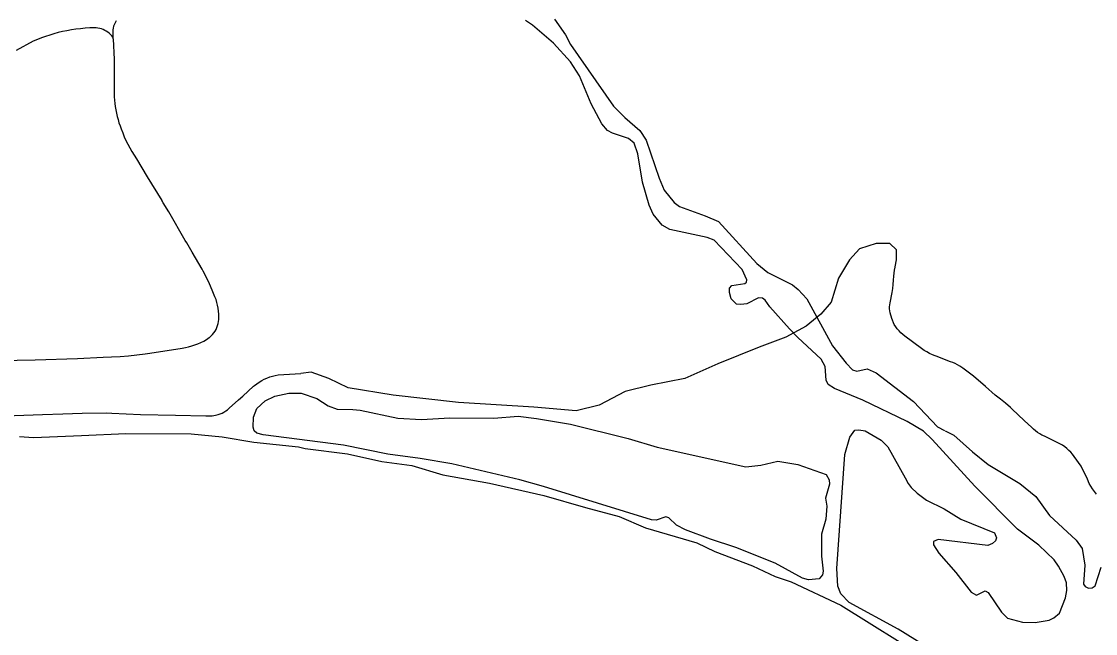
# Model space of a CAD drawing. Extents: x -19 to 366, y -4 to 359.
# Drawn here: x 151.913 to 152.873, y 194.154 to 194.702 of the extents above; entities that cross this region are included whole.
import ezdxf

# ---------------------------------------------------------------- set-up
doc = ezdxf.new("R2010")
doc.units = 0
for name, color, linetype in [('R_Border Prem', 7, 'Continuous'), ('R_Survey Control', 7, 'Continuous'), ('Sheet Fence', 7, 'Continuous')]:
    doc.layers.add(name, color=color, linetype=linetype)

msp = doc.modelspace()

# ---------------------------------------------------------------- linework, layer by layer
at = {"layer": 'R_Border Prem'}
for points in [[(152.59967, 194.42708), (152.58209, 194.4465), (152.57787, 194.45273), (152.57539, 194.45442), (152.57198, 194.45458), (152.56142, 194.44938), (152.55612, 194.44858), (152.55214, 194.44912), (152.54756, 194.45383), (152.54581, 194.45951), (152.54596, 194.46331), (152.54803, 194.4656), (152.55957, 194.4674), (152.56107, 194.46874), (152.56143, 194.47083), (152.55738, 194.47991), (152.53235, 194.50611), (152.52589, 194.50872), (152.49269, 194.51587), (152.48565, 194.5198), (152.47761, 194.52961), (152.47413, 194.53756), (152.46828, 194.55821), (152.46391, 194.58342), (152.4608, 194.59289), (152.45565, 194.59722), (152.44141, 194.60185), (152.43703, 194.60429), (152.43187, 194.61032), (152.42225, 194.62829), (152.412, 194.65308), (152.40394, 194.66574), (152.38865, 194.68252), (152.36996, 194.69851), (152.36368, 194.70264)], [(152.38943, 194.70379), (152.39939, 194.69), (152.40382, 194.6813), (152.44215, 194.62616), (152.45228, 194.6158), (152.46582, 194.60432), (152.47157, 194.59582), (152.48303, 194.56155), (152.48747, 194.55095), (152.49646, 194.54001), (152.50123, 194.53625), (152.52422, 194.52788), (152.536, 194.52284), (152.5704, 194.48552), (152.58013, 194.47743), (152.60219, 194.4664), (152.60734, 194.46226), (152.61518, 194.45378), (152.63806, 194.41181), (152.65012, 194.39614)], [(152.72701, 194.32801), (152.71938, 194.33554), (152.70472, 194.34397), (152.66498, 194.36303), (152.63989, 194.37347), (152.63418, 194.37722), (152.63244, 194.3812), (152.6314, 194.39315), (152.62774, 194.39996), (152.60713, 194.41935), (152.59967, 194.42708)], [(152.65012, 194.39614), (152.65585, 194.3903), (152.65984, 194.38919), (152.66891, 194.39116), (152.67709, 194.38762), (152.71026, 194.36205), (152.73185, 194.33943), (152.738, 194.33612)], [(152.12333, 194.33361), (152.12104, 194.33587), (152.12007, 194.33909), (152.12056, 194.34802), (152.12353, 194.35582), (152.13086, 194.36272), (152.13954, 194.36677), (152.1522, 194.36953), (152.16319, 194.36942), (152.17725, 194.36459), (152.18734, 194.35821), (152.19532, 194.35505), (152.20934, 194.35497), (152.21597, 194.35426), (152.24936, 194.34711), (152.27059, 194.34595), (152.29596, 194.34747), (152.33535, 194.3472), (152.35693, 194.34889), (152.37343, 194.34674), (152.40378, 194.34165)], [(152.40378, 194.34165), (152.4554, 194.32876)], [(152.79788, 194.09541), (152.69678, 194.15842), (152.65302, 194.1822), (152.64557, 194.18992), (152.64267, 194.19674), (152.64179, 194.21268), (152.64909, 194.3145), (152.65351, 194.3301), (152.65781, 194.33621), (152.6616, 194.33661), (152.66729, 194.33571), (152.68156, 194.32728), (152.68748, 194.32144), (152.70286, 194.29384), (152.70556, 194.28854), (152.70843, 194.28515)], [(151.91122, 194.33065), (151.92373, 194.3298), (151.96671, 194.33146), (152.00628, 194.33328), (152.06481, 194.33316), (152.09249, 194.33034), (152.12094, 194.32562), (152.16074, 194.32156), (152.16682, 194.32009), (152.20455, 194.31506), (152.2351, 194.30846), (152.26202, 194.30487), (152.28975, 194.29635), (152.33148, 194.28908), (152.38006, 194.27787), (152.41727, 194.26734), (152.44726, 194.25921), (152.47083, 194.24914), (152.51659, 194.23564), (152.53275, 194.22798), (152.56638, 194.21513), (152.58673, 194.20561), (152.60116, 194.20059)], [(152.4554, 194.32876), (152.48122, 194.32118), (152.56054, 194.30356), (152.57379, 194.30499), (152.5891, 194.30872), (152.60712, 194.30563), (152.63219, 194.29671), (152.63488, 194.29198), (152.63529, 194.28819), (152.6318, 194.27544), (152.63299, 194.26824), (152.63195, 194.25684), (152.62809, 194.24333), (152.62806, 194.22358), (152.62949, 194.2103), (152.62914, 194.20707), (152.62595, 194.20344), (152.61649, 194.20242), (152.61117, 194.20409), (152.58663, 194.21738), (152.55147, 194.23135), (152.52887, 194.23896), (152.50645, 194.24733), (152.49847, 194.25125), (152.49159, 194.25785), (152.48912, 194.25897), (152.48043, 194.25586), (152.47626, 194.25621), (152.37961, 194.28603), (152.35854, 194.29194), (152.29781, 194.30629), (152.26936, 194.311), (152.24054, 194.31496), (152.20089, 194.32301), (152.12903, 194.33214), (152.12333, 194.33361)], [(152.70843, 194.28515), (152.71359, 194.27987), (152.72197, 194.27367), (152.73775, 194.26601), (152.7526, 194.25682), (152.78282, 194.24452), (152.78456, 194.23998), (152.78364, 194.2375), (152.781, 194.23501), (152.77666, 194.23327), (152.73249, 194.23863), (152.72834, 194.2367), (152.72817, 194.23385), (152.73297, 194.22629), (152.74826, 194.20913), (152.76204, 194.19139), (152.7668, 194.18877), (152.77454, 194.19263), (152.7772, 194.19113), (152.7889, 194.17356), (152.79443, 194.16829), (152.80772, 194.16478), (152.81909, 194.1643), (152.83176, 194.1663), (152.83591, 194.16842), (152.84099, 194.17282), (152.84637, 194.18634), (152.84745, 194.193), (152.84702, 194.19983), (152.84508, 194.20551), (152.84008, 194.21477), (152.83605, 194.22025), (152.82231, 194.23343), (152.80344, 194.24791), (152.76524, 194.28615), (152.72701, 194.32801)], [(152.73882, 194.33572), (152.74649, 194.33195), (152.76309, 194.31689), (152.7772, 194.30561), (152.80538, 194.28855), (152.81968, 194.27689), (152.83194, 194.26009), (152.85579, 194.23806), (152.86116, 194.2305), (152.86337, 194.21552), (152.86218, 194.19862), (152.86371, 194.19654), (152.86676, 194.19504), (152.86997, 194.19545), (152.87261, 194.19718), (152.87815, 194.21393)], [(152.60116, 194.20059), (152.64547, 194.17986), (152.72371, 194.1311), (152.78539, 194.09342), (152.80939, 194.07708), (152.83226, 194.0596), (152.89325, 194.01413), (152.93736, 193.97042), (152.97308, 193.93367), (152.99392, 193.91048), (153.01321, 193.89089), (153.0329, 193.8692), (153.06578, 193.83225), (153.07938, 193.81375), (153.10253, 193.78582), (153.11961, 193.75919), (153.1309, 193.74522), (153.13565, 193.74336), (153.13639, 193.74508), (153.13464, 193.75133), (153.12621, 193.76303), (153.10782, 193.78738), (153.0873, 193.81779)]]:
    msp.add_lwpolyline(points, dxfattribs=at)
at = {"layer": 'R_Survey Control'}
for points in [[(151.99774, 194.70226), (151.99646, 194.69993), (151.99528, 194.69754), (151.99502, 194.69595), (151.9948, 194.69434), (151.99469, 194.69273), (151.99464, 194.69112), (151.99467, 194.6895), (151.99478, 194.68789)], [(151.99478, 194.68789), (151.99375, 194.68911), (151.99265, 194.69025), (151.99146, 194.6913), (151.9902, 194.69226), (151.98887, 194.69312), (151.98748, 194.69389), (151.98604, 194.69455), (151.98455, 194.6951), (151.98302, 194.69554), (151.98147, 194.69586), (151.9799, 194.69607), (151.97831, 194.69616), (151.97417, 194.69601), (151.97006, 194.69575), (151.96595, 194.69537), (151.96184, 194.69488), (151.95777, 194.69428), (151.95369, 194.69356), (151.94983, 194.69275), (151.946, 194.69182), (151.94219, 194.69079), (151.93844, 194.68966), (151.93468, 194.68842), (151.93098, 194.68708), (151.92731, 194.68564), (151.92368, 194.68409), (151.90825, 194.67574)], [(151.99478, 194.68789), (151.99479, 194.68769), (151.9948, 194.68748), (151.9948, 194.68728), (151.99484, 194.68687), (151.99487, 194.68667), (151.99495, 194.68626), (151.99588, 194.66786), (151.99596, 194.63825), (151.99603, 194.63446), (151.99624, 194.63151), (151.99651, 194.62857), (151.99689, 194.62565), (151.99738, 194.62274), (151.99796, 194.61984), (151.99864, 194.61697), (151.99941, 194.61412), (152.00028, 194.6113), (152.00124, 194.60851), (152.00229, 194.60575), (152.00358, 194.60225), (152.00498, 194.59879), (152.00653, 194.59538), (152.00817, 194.59204), (152.00995, 194.58874), (152.01182, 194.58552), (152.01579, 194.57893)], [(152.01579, 194.57893), (152.02543, 194.56283), (152.0385, 194.54161)], [(151.86096, 194.39804), (151.92548, 194.39921), (151.96325, 194.40032), (151.98612, 194.40154), (151.99369, 194.40185), (152.00123, 194.40232), (152.00879, 194.40293), (152.01632, 194.4037), (152.02382, 194.40462), (152.02774, 194.40515), (152.05675, 194.4098), (152.05961, 194.41026), (152.06245, 194.41087), (152.06527, 194.41162), (152.06804, 194.41252), (152.07073, 194.41357), (152.0734, 194.41475), (152.07599, 194.41607), (152.0785, 194.41752), (152.08094, 194.4191), (152.08127, 194.41933), (152.08265, 194.42056), (152.08391, 194.42189), (152.08508, 194.42332), (152.08612, 194.42485), (152.08702, 194.42645), (152.0878, 194.42812), (152.08844, 194.42985), (152.08893, 194.43163), (152.08928, 194.43344), (152.08948, 194.43528), (152.08952, 194.43712), (152.08945, 194.44018), (152.08926, 194.44282), (152.08892, 194.44546), (152.08844, 194.44807), (152.08779, 194.45064), (152.087, 194.45318), (152.08608, 194.45566), (152.08358, 194.46164), (152.08106, 194.46732), (152.07841, 194.47294), (152.07561, 194.47848), (152.07463, 194.48031), (152.06572, 194.4956), (152.06086, 194.50382), (152.05953, 194.50606), (152.04468, 194.53163), (152.0397, 194.53967), (152.0385, 194.54161)], [(152.69526, 194.48854), (152.69508, 194.49764), (152.68932, 194.5034), (152.67699, 194.5034), (152.66219, 194.49847), (152.65314, 194.48859), (152.64328, 194.47214), (152.6367, 194.45075), (152.62766, 194.44005), (152.6145, 194.42936), (152.59641, 194.41948), (152.57257, 194.41043), (152.53557, 194.39563), (152.50597, 194.38246), (152.47555, 194.3767), (152.45253, 194.37094), (152.42951, 194.3586), (152.40895, 194.35367), (152.37113, 194.35696), (152.30371, 194.36107), (152.24533, 194.36765), (152.20505, 194.37423), (152.18778, 194.38246), (152.17216, 194.38822), (152.16283, 194.38714)], [(152.87388, 194.27906), (152.87208, 194.28136), (152.87042, 194.28374), (152.86888, 194.28621), (152.86748, 194.28876), (152.86587, 194.29259), (152.86407, 194.29652), (152.86215, 194.30039), (152.8601, 194.3042), (152.85399, 194.31286), (152.85256, 194.31474), (152.85099, 194.31657), (152.84928, 194.3183), (152.8475, 194.31991), (152.84559, 194.32141), (152.8436, 194.32279), (152.83463, 194.32728), (152.82735, 194.33091), (152.82519, 194.33194), (152.82319, 194.33306), (152.82128, 194.33432), (152.81946, 194.33569), (152.81771, 194.33719), (152.8161, 194.3388), (152.80922, 194.34487), (152.79865, 194.35521), (152.79707, 194.3566), (152.79257, 194.36043), (152.78799, 194.36414), (152.78333, 194.36775), (152.77465, 194.37536), (152.76386, 194.38452), (152.75436, 194.39172), (152.75363, 194.39226), (152.75172, 194.39358), (152.74972, 194.39477), (152.74765, 194.39583), (152.74554, 194.39677), (152.74334, 194.39756), (152.73057, 194.40248), (152.72987, 194.40272), (152.72726, 194.40377), (152.72471, 194.40495), (152.72223, 194.40627), (152.71982, 194.40772), (152.71748, 194.4093), (152.7027, 194.42032), (152.70086, 194.42177), (152.69911, 194.42335), (152.69744, 194.42504), (152.6959, 194.42684), (152.69449, 194.42872), (152.69318, 194.4307), (152.69093, 194.43619), (152.6895, 194.44114), (152.68919, 194.44295), (152.68904, 194.44477), (152.68903, 194.4466), (152.68917, 194.44842), (152.68947, 194.45023), (152.69132, 194.45955), (152.69187, 194.46313), (152.69231, 194.46672), (152.69258, 194.47034), (152.69276, 194.47397), (152.69303, 194.47669), (152.69345, 194.4794), (152.69403, 194.48208), (152.6941, 194.48233), (152.69526, 194.48854)], [(152.1109, 194.36683), (152.12061, 194.3756), (152.12142, 194.3763), (152.1235, 194.37789), (152.12564, 194.37936), (152.12787, 194.3807), (152.13018, 194.38191), (152.13254, 194.38298), (152.13498, 194.38392), (152.13746, 194.38471), (152.13998, 194.38535), (152.14254, 194.38585), (152.16283, 194.38714)], [(152.10708, 194.36338), (152.1109, 194.36683)], [(152.09063, 194.35099), (152.09236, 194.35169), (152.09404, 194.35255), (152.09565, 194.35353), (152.09718, 194.35464), (152.09861, 194.35588), (152.10708, 194.36338)], [(151.89849, 194.34916), (151.93196, 194.35047), (151.95007, 194.35089), (151.96739, 194.35148), (151.98931, 194.35179), (151.99396, 194.35152), (152.01948, 194.35021), (152.05083, 194.34983), (152.07804, 194.34926), (152.08187, 194.3492), (152.08221, 194.34918), (152.08363, 194.3492), (152.08502, 194.34937), (152.08641, 194.34968), (152.08774, 194.35013), (152.0888, 194.3504), (152.09063, 194.35099)]]:
    msp.add_lwpolyline(points, dxfattribs=at)
at = {"layer": 'Sheet Fence'}
for points in [[(156.50946, 189.3937), (156.44759, 191.65634), (156.2114, 200.27623), (155.97446, 208.89626), (155.73678, 217.51643), (155.49836, 226.13674), (155.2592, 234.75719), (155.01929, 243.37778), (154.77865, 251.9985), (154.53727, 260.61937), (154.29515, 269.24038), (154.0523, 277.86152), (153.80871, 286.48281), (153.56438, 295.10424), (153.31933, 303.72581), (153.07354, 312.34752), (152.82702, 320.96938), (152.57978, 329.59137), (152.3318, 338.21351), (152.0831, 346.83579)], [(154.11585, 1.87092), (153.9063, 10.48743), (153.69602, 19.10409), (153.48501, 27.72087), (153.27327, 36.3378), (153.0608, 44.95486), (152.84759, 53.57206), (152.63366, 62.1894), (152.419, 70.80688), (152.20362, 79.42449), (151.98751, 88.04225), (151.77068, 96.66014), (151.55312, 105.27817), (151.33484, 113.89634), (151.11584, 122.51465), (150.89612, 131.13311), (150.67568, 139.7517), (150.45452, 148.37043), (150.23264, 156.98931), (150.01005, 165.60832), (149.78674, 174.22748), (149.56272, 182.84677), (149.33799, 191.46621), (149.11254, 200.0858), (148.88638, 208.70552), (148.65952, 217.32539), (148.43194, 225.9454), (148.20366, 234.56555), (147.97466, 243.18584), (147.74497, 251.80628), (147.51457, 260.42687), (147.28346, 269.04759), (147.05165, 277.66846), (146.81914, 286.28948), (146.58593, 294.91064), (146.35202, 303.53194), (146.11742, 312.15339), (145.88211, 320.77499), (145.64611, 329.39673), (145.40941, 338.01861), (145.17202, 346.64065)], [(0, 189.51617), (7.11214, 189.52059), (14.22427, 189.53386), (21.33637, 189.55597), (28.44845, 189.58693), (35.56048, 189.62672), (42.67245, 189.67537), (49.78436, 189.73285), (56.89619, 189.79918), (64.00793, 189.87436), (71.11958, 189.95838), (78.23111, 190.05124), (85.34253, 190.15294), (92.45381, 190.26349), (99.56495, 190.38288), (106.67593, 190.51112), (113.78675, 190.6482), (120.89739, 190.79412), (128.00785, 190.94888), (135.11811, 191.11248), (142.22816, 191.28493), (149.33799, 191.46621), (156.44759, 191.65634), (163.55694, 191.85531), (170.66605, 192.06312), (177.77489, 192.27977), (184.88345, 192.50526), (191.99173, 192.73959), (199.09971, 192.98276), (206.20739, 193.23477), (213.31474, 193.49561), (220.42177, 193.7653), (227.52845, 194.04382), (234.63479, 194.33118), (241.74076, 194.62738), (248.84635, 194.93241), (255.95157, 195.24628), (263.05638, 195.56898), (270.16079, 195.90052), (277.26478, 196.24089), (284.36834, 196.5901), (291.47147, 196.94814), (298.57414, 197.31501), (305.67635, 197.69072), (312.77809, 198.07525), (319.87934, 198.46862), (326.9801, 198.87082), (334.08035, 199.28185), (341.18009, 199.7017)]]:
    msp.add_spline(points, degree=3, dxfattribs=at)

doc.saveas('drawing.dxf')
